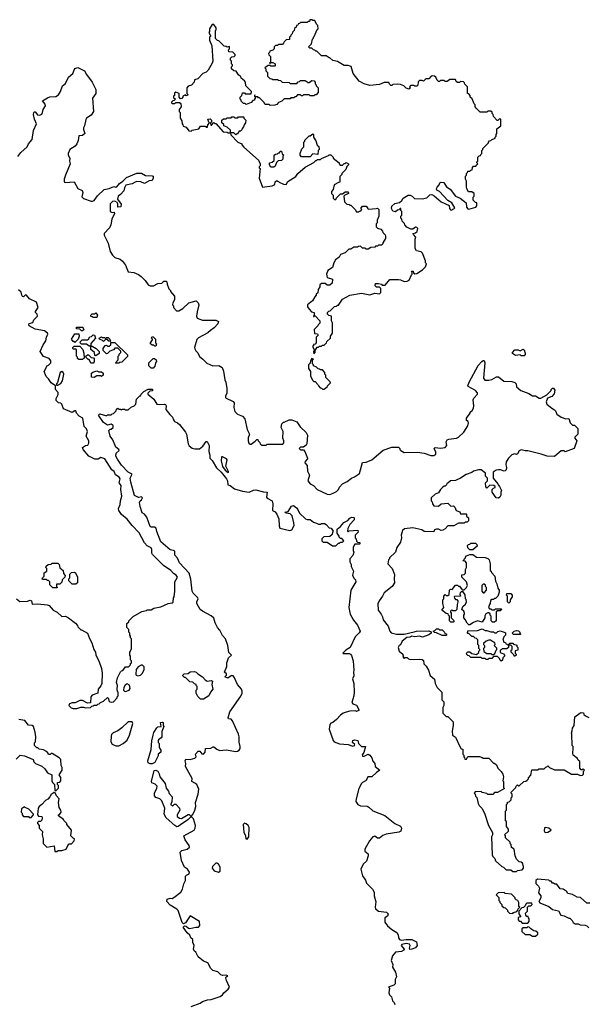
# Model space of a CAD drawing. Extents: x 1861455 to 2058065, y 200073 to 437907.
# Tile 388 of 574: x 1988404 to 1994380, y 342586 to 352930. Entities that reach past the tile are written whole.
import ezdxf

# ---------------------------------------------------------------- set-up
doc = ezdxf.new("R2010")
doc.units = 0

msp = doc.modelspace()

# ---------------------------------------------------------------- linework, layer by layer
at = {"layer": '0CON05XD'}
for points in [[(1990653, 352393), (1990630, 352415), (1990630, 352435), (1990640, 352445), (1990640, 352455), (1990630, 352465), (1990630, 352495), (1990620, 352505), (1990620, 352525), (1990635, 352540), (1990658, 352542), (1990670, 352555), (1990670, 352565), (1990645, 352590), (1990602, 352592), (1990600, 352615), (1990610, 352625), (1990608, 352648), (1990585, 352640), (1990575, 352650), (1990552, 352652), (1990498, 352708), (1990482, 352712), (1990462, 352732), (1990460, 352815), (1990470, 352825), (1990470, 352845), (1990445, 352880), (1990425, 352880), (1990400, 352835), (1990400, 352805), (1990390, 352795), (1990410, 352765), (1990410, 352755), (1990400, 352745), (1990400, 352715), (1990422, 352655), (1990432, 352495), (1990427, 352473), (1990385, 352400), (1990363, 352377), (1990330, 352365), (1990275, 352310), (1990242, 352298), (1990238, 352272), (1990208, 352242), (1990175, 352230), (1990160, 352215), (1990160, 352155), (1990170, 352145), (1990168, 352132), (1990155, 352130), (1990145, 352140), (1990120, 352125), (1990120, 352115), (1990108, 352102), (1990095, 352100), (1990080, 352115), (1990080, 352155), (1990045, 352170), (1990032, 352158), (1990030, 352135), (1990020, 352125), (1990022, 352112), (1990040, 352095), (1990028, 352082), (1990012, 352078), (1990000, 352065), (1990000, 352055), (1990005, 352050), (1990035, 352050), (1990045, 352060), (1990085, 352060), (1990098, 352048), (1990100, 352015), (1990080, 351985), (1990080, 351965), (1990090, 351955), (1990090, 351895), (1990107, 351867), (1990110, 351835), (1990120, 351825), (1990122, 351812), (1990155, 351800), (1990182, 351762), (1990205, 351760), (1990215, 351770), (1990285, 351782), (1990305, 351810), (1990355, 351810), (1990365, 351800), (1990378, 351802), (1990380, 351825), (1990400, 351845), (1990390, 351855), (1990380, 351885), (1990405, 351890), (1990420, 351875), (1990420, 351855), (1990410, 351845), (1990412, 351822), (1990418, 351822), (1990445, 351850), (1990455, 351840), (1990465, 351840), (1990542, 351752), (1990585, 351750), (1990595, 351740), (1990620, 351740), (1990622, 351722), (1990698, 351642), (1990740, 351625), (1990740, 351615), (1990761, 351591), (1990914, 351454), (1990930, 351415), (1990930, 351395), (1990920, 351385), (1990920, 351375), (1990930, 351365), (1990922, 351265), (1990955, 351170), (1991057, 351183), (1991085, 351200), (1991090, 351225), (1991105, 351240), (1991112, 351232), (1991125, 351230), (1991132, 351222), (1991175, 351202), (1991205, 351200), (1991221, 351229), (1991305, 351282), (1991328, 351315), (1991405, 351382), (1991495, 351430), (1991515, 351450), (1991525, 351450), (1991535, 351460), (1991565, 351460), (1991575, 351470), (1991648, 351502), (1991655, 351510), (1991675, 351510), (1991700, 351485), (1991700, 351475), (1991760, 351425), (1991760, 351415), (1991772, 351402), (1991795, 351400), (1991815, 351420), (1991825, 351420), (1991835, 351430), (1991860, 351415), (1991860, 351405), (1991842, 351388), (1991830, 351355), (1991790, 351315), (1991790, 351305), (1991768, 351282), (1991768, 351222), (1991755, 351220), (1991710, 351195), (1991700, 351145), (1991680, 351125), (1991680, 351105), (1991700, 351085), (1991700, 351055), (1991712, 351042), (1991725, 351040), (1991732, 351058), (1991775, 351100), (1991795, 351100), (1991825, 351120), (1991855, 351120), (1991860, 351105), (1991822, 351088), (1991810, 351075), (1991818, 351018), (1991842, 350992), (1991865, 350990), (1991875, 350980), (1991885, 350980), (1991930, 350935), (1991945, 350910), (1991965, 350910), (1991975, 350920), (1991988, 350922), (1992000, 350935), (1991990, 350945), (1992005, 350970), (1992045, 350970), (1992060, 350955), (1992060, 350945), (1992075, 350938), (1992150, 350945), (1992165, 350950), (1992180, 350935), (1992177, 350865), (1992160, 350825), (1992160, 350795), (1992150, 350785), (1992150, 350755), (1992165, 350740), (1992198, 350728), (1992218, 350708), (1992220, 350695), (1992245, 350670), (1992250, 350655), (1992247, 350633), (1992220, 350585), (1992220, 350575), (1992205, 350560), (1992175, 350560), (1992165, 350550), (1992145, 350550), (1992135, 350540), (1992093, 350537), (1992065, 350520), (1992045, 350520), (1992035, 350530), (1992005, 350530), (1991985, 350550), (1991963, 350547), (1991955, 350540), (1991915, 350540), (1991885, 350520), (1991862, 350518), (1991825, 350482), (1991777, 350463), (1991762, 350435), (1991724, 350406), (1991707, 350375), (1991692, 350325), (1991642, 350295), (1991627, 350255), (1991635, 350220), (1991690, 350205), (1991687, 350163), (1991665, 350140), (1991635, 350140), (1991615, 350160), (1991575, 350160), (1991560, 350145), (1991560, 350125), (1991540, 350095), (1991538, 350062), (1991520, 350045), (1991520, 350035), (1991505, 350020), (1991480, 349975), (1991430, 349935), (1991430, 349915), (1991445, 349890), (1991472, 349862), (1991500, 349855), (1991500, 349820), (1991492, 349818), (1991492, 349812), (1991498, 349812), (1991500, 349820), (1991508, 349818), (1991560, 349765), (1991558, 349742), (1991540, 349725), (1991538, 349712), (1991500, 349675), (1991502, 349632), (1991535, 349630), (1991540, 349615), (1991520, 349595), (1991520, 349535), (1991508, 349522), (1991492, 349518), (1991490, 349505), (1991480, 349495), (1991500, 349465), (1991500, 349455), (1991490, 349445), (1991495, 349420)], [(1991495, 349420), (1991508, 349432), (1991510, 349455), (1991532, 349488), (1991545, 349490), (1991555, 349500), (1991575, 349500), (1991585, 349510), (1991605, 349510), (1991630, 349535), (1991632, 349548), (1991670, 349585), (1991670, 349605), (1991690, 349635), (1991690, 349745), (1991680, 349765), (1991680, 349815), (1991652, 349822), (1991640, 349835), (1991640, 349855), (1991652, 349868), (1991668, 349872), (1991712, 349918), (1991735, 349920), (1991745, 349930), (1991755, 349930), (1991797, 349993), (1991875, 350037), (1991995, 350057), (1992085, 350040), (1992135, 350058), (1992185, 350050), (1992200, 350065), (1992200, 350105), (1992185, 350120), (1992155, 350120), (1992140, 350135), (1992145, 350160), (1992175, 350160), (1992205, 350150), (1992215, 350140), (1992245, 350140), (1992295, 350200), (1992385, 350200), (1992407, 350197), (1992445, 350180), (1992477, 350183), (1992498, 350195), (1992522, 350248), (1992530, 350255), (1992530, 350275), (1992522, 350288), (1992538, 350288), (1992542, 350272), (1992555, 350260), (1992577, 350263), (1992639, 350301), (1992670, 350335), (1992680, 350365), (1992670, 350375), (1992670, 350395), (1992637, 350477), (1992625, 350490), (1992575, 350500), (1992560, 350525), (1992560, 350625), (1992568, 350645), (1992542, 350672), (1992540, 350685), (1992565, 350690), (1992580, 350705), (1992590, 350735), (1992578, 350748), (1992565, 350750), (1992535, 350730), (1992515, 350730), (1992472, 350752), (1992450, 350775), (1992448, 350788), (1992422, 350812), (1992420, 350835), (1992410, 350845), (1992410, 350865), (1992420, 350875), (1992420, 350915), (1992410, 350925), (1992408, 350948), (1992402, 350948), (1992388, 350932), (1992375, 350930), (1992355, 350910), (1992325, 350920), (1992312, 350945), (1992315, 350970), (1992345, 351000), (1992395, 351008), (1992419, 351031), (1992434, 351056), (1992485, 351088), (1992507, 351087), (1992530, 351075), (1992553, 351053), (1992635, 351048), (1992682, 351058), (1992715, 351090), (1992735, 351092), (1992759, 351079), (1992835, 351018), (1992918, 350978), (1992920, 350945), (1992932, 350932), (1992945, 350930), (1992955, 350940), (1992968, 350942), (1992978, 350955), (1992946, 351005), (1992902, 351032), (1992815, 351125), (1992789, 351139), (1992786, 351155), (1992791, 351169), (1992812, 351195), (1992820, 351215), (1992835, 351222), (1992860, 351220), (1992889, 351175), (1992928, 351148), (1992985, 351077), (1993034, 351054), (1993096, 351006), (1993101, 350961), (1993112, 350942), (1993125, 350938), (1993198, 350962), (1993210, 350975), (1993210, 351005), (1993195, 351010), (1993170, 351035), (1993170, 351065), (1993180, 351075), (1993180, 351105), (1993155, 351120), (1993122, 351122), (1993103, 351153), (1993098, 351175), (1993100, 351235), (1993090, 351255), (1993090, 351285), (1993100, 351295), (1993100, 351315), (1993110, 351325), (1993112, 351338), (1993135, 351340), (1993145, 351350), (1993158, 351352), (1993162, 351378), (1993175, 351390), (1993198, 351392), (1993210, 351405), (1993220, 351415), (1993210, 351425), (1993210, 351435), (1993220, 351445), (1993220, 351485), (1993232, 351498), (1993248, 351502), (1993250, 351515), (1993260, 351525), (1993260, 351555), (1993270, 351565), (1993272, 351578), (1993330, 351635), (1993330, 351645), (1993342, 351658), (1993355, 351660), (1993362, 351668), (1993400, 351685), (1993400, 351695), (1993410, 351705), (1993410, 351725), (1993420, 351735), (1993420, 351785), (1993460, 351815), (1993460, 351885), (1993445, 351890), (1993428, 351872), (1993422, 351872), (1993382, 351912), (1993380, 351935), (1993370, 351945), (1993368, 351958), (1993355, 351970), (1993325, 351970), (1993315, 351960), (1993245, 351960), (1993202, 352002), (1993190, 352015), (1993190, 352035), (1993180, 352045), (1993158, 352098), (1993140, 352115), (1993140, 352135), (1993125, 352150), (1993110, 352155), (1993110, 352225), (1993082, 352252), (1993080, 352265), (1993068, 352278), (1993035, 352280), (1993025, 352270), (1993005, 352270), (1992992, 352282), (1992985, 352300), (1992925, 352300), (1992895, 352280), (1992875, 352280), (1992865, 352290), (1992825, 352290), (1992815, 352280), (1992805, 352280), (1992790, 352295), (1992776, 352326), (1992765, 352338), (1992745, 352340), (1992730, 352335), (1992705, 352310), (1992672, 352308), (1992647, 352283), (1992635, 352290), (1992605, 352290), (1992593, 352277), (1992587, 352243), (1992577, 352233), (1992555, 352232), (1992545, 352240), (1992512, 352238), (1992500, 352225), (1992510, 352215), (1992495, 352200), (1992465, 352210), (1992440, 352235), (1992405, 352248), (1992375, 352252), (1992325, 352250), (1992315, 352240), (1992305, 352240), (1992292, 352252), (1992285, 352270), (1992235, 352270), (1992185, 352250), (1992085, 352238), (1992025, 352257), (1991973, 352285), (1991907, 352365), (1991887, 352437), (1991855, 352450), (1991815, 352450), (1991745, 352490), (1991695, 352500), (1991665, 352530), (1991655, 352530), (1991625, 352550), (1991575, 352550), (1991528, 352598), (1991515, 352600), (1991505, 352610), (1991492, 352612), (1991475, 352630), (1991452, 352632), (1991440, 352645), (1991470, 352675), (1991480, 352725), (1991490, 352735), (1991490, 352745), (1991500, 352755), (1991532, 352828), (1991540, 352835), (1991538, 352868), (1991522, 352882), (1991505, 352920), (1991485, 352920), (1991475, 352930), (1991452, 352928), (1991448, 352912), (1991435, 352910), (1991425, 352900), (1991355, 352900), (1991345, 352890), (1991332, 352888), (1991328, 352872), (1991312, 352868), (1991308, 352852), (1991292, 352838), (1991290, 352815), (1991272, 352798), (1991268, 352782), (1991252, 352768), (1991250, 352755), (1991240, 352745), (1991238, 352722), (1991205, 352720), (1991182, 352698), (1991178, 352682), (1991165, 352670), (1991125, 352670), (1991115, 352660), (1991092, 352658), (1991080, 352645), (1991080, 352625), (1991065, 352610), (1991032, 352598), (1991030, 352585), (1991020, 352575), (1991022, 352562), (1991040, 352545), (1991040, 352480), (1991030, 352475), (1991035, 352470), (1991040, 352480), (1991065, 352480), (1991090, 352465), (1991090, 352445), (1991085, 352440), (1991045, 352440), (1991035, 352450), (1991015, 352450), (1990980, 352425), (1990990, 352415), (1990992, 352392), (1991010, 352375), (1991010, 352335), (1991032, 352312), (1991055, 352310), (1991065, 352300), (1991115, 352300), (1991123, 352293), (1991145, 352290), (1991163, 352273), (1991235, 352270), (1991245, 352260), (1991315, 352260), (1991332, 352278), (1991345, 352280), (1991355, 352290), (1991405, 352290), (1991435, 352270), (1991445, 352270), (1991475, 352290), (1991498, 352288), (1991510, 352275), (1991510, 352255), (1991520, 352245), (1991520, 352235), (1991540, 352215), (1991540, 352165), (1991518, 352142), (1991505, 352140), (1991495, 352130), (1991455, 352130), (1991445, 352140), (1991385, 352140), (1991375, 352130), (1991365, 352130), (1991355, 352140), (1991325, 352140), (1991305, 352120), (1991295, 352120), (1991285, 352110), (1991255, 352110), (1991245, 352100), (1991185, 352100), (1991160, 352075), (1991125, 352060), (1991105, 352040), (1991087, 352033), (1991035, 352030), (1991025, 352040), (1990985, 352040), (1990970, 352065), (1990925, 352110), (1990915, 352110), (1990905, 352120), (1990880, 352120), (1990875, 352140), (1990870, 352125), (1990880, 352120), (1990880, 352105), (1990870, 352095), (1990870, 352085), (1990855, 352080), (1990835, 352060), (1990785, 352040), (1990775, 352050), (1990755, 352050), (1990730, 352075), (1990730, 352085), (1990720, 352095), (1990720, 352115), (1990738, 352132), (1990745, 352160), (1990765, 352160), (1990775, 352150), (1990835, 352150), (1990840, 352175), (1990780, 352235), (1990778, 352275), (1990768, 352288), (1990730, 352315), (1990728, 352328), (1990702, 352352), (1990678, 352388), (1990653, 352393)], [(1988385, 351492), (1988416, 351534), (1988482, 351595), (1988498, 351625), (1988535, 351670), (1988550, 351765), (1988582, 351835), (1988558, 351885), (1988549, 351935), (1988551, 351955), (1988555, 351962), (1988565, 351963), (1988591, 351931), (1988615, 351927), (1988635, 351936), (1988645, 351955), (1988650, 351985), (1988676, 352025), (1988672, 352042), (1988642, 352078), (1988695, 352110), (1988722, 352118), (1988785, 352124), (1988810, 352140), (1988832, 352175), (1988853, 352235), (1988885, 352258), (1988916, 352325), (1988961, 352365), (1988985, 352417), (1989016, 352426), (1989084, 352394), (1989105, 352354), (1989164, 352274), (1989203, 352195), (1989203, 352155), (1989169, 352105), (1989178, 351965), (1989155, 351927), (1989105, 351896), (1989098, 351882), (1989084, 351816), (1989073, 351793), (1989073, 351775), (1989088, 351735), (1989065, 351713), (1989025, 351710), (1989019, 351661), (1989005, 351627), (1988988, 351602), (1988960, 351585), (1988930, 351565), (1988914, 351525), (1988914, 351505), (1988932, 351475), (1988928, 351445), (1988934, 351415), (1988885, 351295), (1988871, 351255), (1988871, 351235), (1988875, 351222), (1988885, 351220), (1988978, 351228), (1989016, 351156), (1989062, 351135), (1989066, 351116), (1989058, 351068), (1989075, 351050), (1989154, 351024), (1989170, 351025), (1989185, 351032), (1989220, 351080), (1989292, 351145), (1989345, 351156), (1989394, 351176), (1989415, 351170), (1989425, 351173), (1989452, 351208), (1989487, 351233), (1989525, 351272), (1989635, 351316), (1989685, 351318), (1989725, 351294), (1989795, 351291), (1989807, 351285), (1989808, 351265), (1989795, 351241), (1989764, 351236), (1989715, 351209), (1989678, 351228), (1989635, 351230), (1989616, 351224), (1989585, 351206), (1989520, 351190), (1989506, 351165), (1989498, 351132), (1989465, 351092), (1989440, 351075), (1989432, 351045), (1989472, 350992), (1989466, 350964), (1989435, 350960), (1989437, 350997), (1989430, 351010), (1989404, 351024), (1989379, 351021), (1989353, 350997), (1989354, 350915), (1989375, 350904), (1989397, 350907), (1989402, 350895), (1989373, 350835), (1989362, 350775), (1989346, 350744), (1989290, 350685), (1989292, 350665), (1989332, 350582), (1989353, 350495), (1989378, 350455), (1989405, 350432), (1989460, 350415), (1989483, 350393), (1989515, 350350), (1989545, 350280), (1989605, 350273), (1989652, 350252), (1989682, 350232), (1989721, 350191), (1989754, 350144), (1989774, 350134), (1989810, 350135), (1989855, 350158), (1989897, 350163), (1989918, 350182), (1989942, 350182), (1989950, 350175), (1989953, 350153), (1989973, 350103), (1989990, 350085), (1989990, 350075), (1990030, 350025), (1990032, 349988), (1990012, 349955), (1990010, 349935), (1990020, 349925), (1990020, 349905), (1990053, 349873), (1990075, 349872), (1990120, 349895), (1990180, 349955), (1990257, 349977), (1990280, 349955), (1990288, 349935), (1990269, 349861), (1990263, 349815), (1990268, 349795), (1990324, 349774), (1990465, 349774), (1990495, 349758), (1990487, 349735), (1990449, 349691), (1990408, 349665), (1990381, 349639), (1990283, 349587), (1990265, 349570), (1990240, 349485), (1990243, 349473), (1990255, 349450), (1990275, 349430), (1990295, 349390), (1990330, 349365), (1990372, 349322), (1990435, 349292), (1990497, 349297), (1990532, 349275), (1990546, 349236), (1990560, 349145), (1990572, 349122), (1990580, 349055), (1990582, 349005), (1990568, 348975), (1990568, 348958), (1990649, 348919), (1990658, 348905), (1990653, 348855), (1990664, 348814), (1990692, 348785), (1990747, 348765), (1990770, 348735), (1990793, 348625), (1990820, 348575), (1990804, 348536), (1990804, 348505), (1990812, 348482), (1990825, 348471), (1990835, 348471), (1990879, 348501), (1990895, 348520), (1990905, 348520), (1990910, 348505), (1990928, 348488), (1990930, 348475), (1990945, 348460), (1990995, 348460), (1991005, 348470), (1991168, 348472), (1991180, 348485), (1991180, 348505), (1991168, 348535), (1991172, 348605), (1991153, 348645), (1991160, 348685), (1991175, 348700), (1991185, 348700), (1991235, 348727), (1991265, 348727), (1991318, 348705), (1991351, 348651), (1991415, 348592), (1991430, 348565), (1991422, 348475), (1991415, 348460), (1991385, 348440), (1991355, 348440), (1991340, 348425), (1991355, 348410), (1991385, 348410), (1991400, 348395), (1991428, 348325), (1991428, 348315), (1991403, 348287), (1991402, 348275), (1991426, 348245), (1991428, 348188), (1991448, 348145), (1991433, 348085), (1991458, 348055), (1991492, 348035), (1991530, 347995), (1991637, 347947), (1991665, 347943), (1991700, 347955), (1991735, 347972), (1991756, 347994), (1991765, 348020), (1991797, 348053), (1991845, 348078), (1991890, 348115), (1991922, 348128), (1991976, 348164), (1992005, 348278), (1992045, 348280), (1992104, 348306), (1992225, 348408), (1992315, 348438), (1992385, 348438), (1992400, 348425), (1992400, 348415), (1992410, 348405), (1992445, 348382), (1992583, 348387), (1992655, 348377), (1992725, 348350), (1992755, 348353), (1992779, 348365), (1992777, 348387), (1992760, 348425), (1992770, 348435), (1992825, 348428), (1992875, 348436), (1992893, 348455), (1992887, 348495), (1992897, 348515), (1992915, 348522), (1992996, 348534), (1993017, 348545), (1993071, 348595), (1993115, 348662), (1993122, 348695), (1993117, 348707), (1993098, 348718), (1993100, 348745), (1993140, 348795), (1993140, 348805), (1993160, 348825), (1993172, 348848), (1993178, 348875), (1993170, 348935), (1993178, 348955), (1993217, 348995), (1993215, 349010), (1993193, 349033), (1993118, 349075), (1993113, 349085), (1993128, 349122), (1993224, 349296), (1993261, 349339), (1993275, 349350), (1993285, 349350), (1993292, 349325), (1993280, 349165), (1993293, 349143), (1993335, 349142), (1993365, 349150), (1993415, 349178), (1993437, 349177), (1993493, 349133), (1993575, 349130), (1993607, 349117), (1993620, 349105), (1993624, 349074), (1993670, 349035), (1993755, 349002), (1993795, 348980), (1993825, 348978), (1993865, 348953), (1993880, 348955), (1993945, 348990), (1993990, 349035), (1993990, 349045), (1994005, 349060), (1994015, 349060), (1994027, 349037), (1994022, 348998), (1993995, 348973), (1993950, 348955), (1993938, 348915), (1993945, 348890), (1993995, 348848), (1994023, 348833), (1994035, 348820), (1994050, 348785), (1994094, 348754), (1994145, 348738), (1994175, 348740), (1994190, 348695), (1994202, 348682), (1994215, 348670), (1994235, 348670), (1994270, 348635), (1994270, 348575), (1994240, 348545), (1994240, 348535), (1994258, 348505), (1994230, 348425), (1994135, 348390), (1994125, 348400), (1994095, 348400), (1994075, 348382)], [(1990675, 351720), (1990655, 351740), (1990620, 351740), (1990618, 351768), (1990585, 351800), (1990550, 351815), (1990548, 351828), (1990530, 351845), (1990530, 351875), (1990545, 351890), (1990575, 351890), (1990585, 351900), (1990625, 351900), (1990635, 351910), (1990655, 351910), (1990665, 351900), (1990695, 351900), (1990705, 351910), (1990755, 351910), (1990760, 351905), (1990760, 351895), (1990780, 351875), (1990778, 351845), (1990763, 351827), (1990757, 351803), (1990742, 351788), (1990738, 351772), (1990725, 351760), (1990712, 351758), (1990700, 351745), (1990698, 351732), (1990685, 351730), (1990675, 351720)], [(1991455, 351490), (1991365, 351490), (1991350, 351505), (1991350, 351525), (1991370, 351575), (1991390, 351595), (1991390, 351645), (1991400, 351655), (1991400, 351665), (1991445, 351710), (1991455, 351710), (1991485, 351730), (1991490, 351725), (1991490, 351695), (1991517, 351657), (1991532, 351612), (1991547, 351597), (1991550, 351565), (1991540, 351555), (1991538, 351512), (1991485, 351520), (1991455, 351490)], [(1991075, 351380), (1991045, 351380), (1991030, 351405), (1991030, 351425), (1991058, 351432), (1991078, 351452), (1991080, 351505), (1991092, 351518), (1991115, 351520), (1991125, 351530), (1991135, 351530), (1991142, 351548), (1991155, 351550), (1991162, 351522), (1991180, 351505), (1991170, 351495), (1991170, 351465), (1991155, 351450), (1991122, 351448), (1991102, 351428), (1991088, 351392), (1991075, 351380)], [(1988370, 346845), (1988405, 346818), (1988485, 346820), (1988515, 346832), (1988528, 346825), (1988535, 346790), (1988595, 346792), (1988693, 346783), (1988714, 346774), (1988757, 346727), (1988796, 346706), (1988845, 346660), (1988885, 346662), (1988916, 346646), (1988989, 346589), (1989010, 346565), (1989015, 346550), (1989045, 346520), (1989055, 346520), (1989117, 346485), (1989138, 346428), (1989162, 346385), (1989183, 346315), (1989202, 346285), (1989203, 346253), (1989237, 346195), (1989263, 346113), (1989272, 346065), (1989267, 345955), (1989258, 345932), (1989228, 345895), (1989226, 345854), (1989165, 345832), (1989150, 345815), (1989148, 345752), (1989115, 345750), (1989065, 345778), (1989035, 345778), (1988987, 345753), (1988955, 345752), (1988927, 345743), (1988920, 345725), (1988945, 345700), (1988965, 345692), (1989005, 345692), (1989045, 345708), (1989075, 345708), (1989095, 345700), (1989147, 345703), (1989162, 345718), (1989175, 345720), (1989185, 345730), (1989215, 345730), (1989225, 345740), (1989238, 345742), (1989252, 345758), (1989285, 345770), (1989325, 345810), (1989338, 345798), (1989340, 345775), (1989350, 345765), (1989365, 345760), (1989390, 345765), (1989430, 345805), (1989430, 345815), (1989440, 345825), (1989440, 345865), (1989433, 345873), (1989430, 345895), (1989432, 345935), (1989422, 345965), (1989433, 346017), (1989465, 346080), (1989475, 346090), (1989488, 346092), (1989515, 346130), (1989548, 346132), (1989568, 346152), (1989570, 346165), (1989580, 346175), (1989580, 346195), (1989570, 346205), (1989570, 346245), (1989560, 346255), (1989560, 346285), (1989570, 346295), (1989580, 346325), (1989580, 346425), (1989570, 346435), (1989570, 346455), (1989560, 346465), (1989560, 346485), (1989550, 346495), (1989550, 346525), (1989530, 346545), (1989530, 346585), (1989550, 346605), (1989550, 346615), (1989595, 346660), (1989688, 346712), (1989737, 346723), (1989745, 346730), (1989785, 346730), (1989815, 346748), (1989887, 346763), (1989965, 346798), (1990007, 346803), (1990018, 346812), (1990020, 346855), (1990028, 346865), (1990033, 346925), (1990033, 347025), (1990062, 347075), (1990050, 347095), (1990021, 347111), (1989992, 347142), (1989915, 347197), (1989801, 347311), (1989792, 347325), (1989792, 347365), (1989785, 347380), (1989743, 347403), (1989714, 347434), (1989658, 347538), (1989585, 347615), (1989535, 347684), (1989475, 347730), (1989446, 347775), (1989443, 347795), (1989459, 347835), (1989463, 347875), (1989478, 347925), (1989466, 347995), (1989469, 348035), (1989448, 348065), (1989459, 348105), (1989450, 348125), (1989410, 348150), (1989395, 348182), (1989372, 348202), (1989297, 348317), (1989255, 348332), (1989227, 348313), (1989193, 348313), (1989132, 348345), (1989072, 348415), (1989063, 348437), (1989094, 348456), (1989119, 348461), (1989129, 348481), (1989130, 348505), (1989104, 348554), (1989116, 348605), (1989105, 348630), (1989083, 348655), (1989066, 348745), (1989030, 348765), (1989000, 348795), (1988995, 348820), (1988985, 348820), (1988955, 348802), (1988863, 348843), (1988845, 348890), (1988835, 348900), (1988810, 348905), (1988788, 348928), (1988788, 348952), (1988807, 348993), (1988808, 349015), (1988780, 349045), (1988780, 349085), (1988734, 349114), (1988706, 349156), (1988682, 349182), (1988662, 349235), (1988690, 349285), (1988690, 349295), (1988705, 349300), (1988732, 349325), (1988732, 349345), (1988715, 349370), (1988653, 349393), (1988618, 349445), (1988652, 349515), (1988680, 349555), (1988686, 349594), (1988701, 349625), (1988695, 349637), (1988665, 349662), (1988565, 349677), (1988505, 349714), (1988499, 349725), (1988505, 349740), (1988541, 349749), (1988554, 349776), (1988590, 349815), (1988588, 349835), (1988571, 349855), (1988571, 349865), (1988597, 349905), (1988582, 349962), (1988506, 349996), (1988475, 350037), (1988465, 350040), (1988445, 350019), (1988435, 350023), (1988426, 350035), (1988418, 350068), (1988391, 350091)], [(1989215, 349800), (1989175, 349800), (1989165, 349810), (1989152, 349812), (1989150, 349825), (1989165, 349840), (1989195, 349840), (1989205, 349850), (1989220, 349825), (1989215, 349800)], [(1989065, 349660), (1989052, 349662), (1989035, 349680), (1989002, 349682), (1989002, 349698), (1989068, 349698), (1989070, 349685), (1989080, 349675), (1989065, 349660)], [(1988985, 349540), (1988975, 349550), (1988965, 349550), (1988950, 349575), (1988982, 349628), (1989025, 349630), (1989030, 349605), (1989020, 349575), (1988985, 349540)], [(1989205, 349400), (1989193, 349403), (1989190, 349435), (1989150, 349465), (1989150, 349500), (1989135, 349500), (1989105, 349520), (1989055, 349520), (1989040, 349535), (1989042, 349548), (1989062, 349568), (1989115, 349568), (1989126, 349574), (1989142, 349598), (1989157, 349603), (1989175, 349620), (1989190, 349615), (1989200, 349585), (1989153, 349527), (1989150, 349500), (1989165, 349500), (1989207, 349477), (1989240, 349445), (1989238, 349422), (1989205, 349400)], [(1989355, 349550), (1989342, 349552), (1989325, 349570), (1989305, 349570), (1989285, 349550), (1989275, 349560), (1989242, 349572), (1989240, 349585), (1989265, 349598), (1989275, 349590), (1989295, 349590), (1989305, 349580), (1989315, 349590), (1989335, 349590), (1989350, 349575), (1989350, 349565), (1989360, 349555), (1989355, 349550)], [(1989445, 349320), (1989415, 349320), (1989410, 349325), (1989440, 349355), (1989440, 349395), (1989450, 349405), (1989450, 349415), (1989468, 349432), (1989468, 349448), (1989435, 349480), (1989405, 349480), (1989388, 349462), (1989352, 349448), (1989328, 349422), (1989315, 349420), (1989280, 349455), (1989280, 349475), (1989302, 349508), (1989315, 349510), (1989325, 349500), (1989345, 349500), (1989360, 349515), (1989362, 349538), (1989405, 349540), (1989538, 349408), (1989538, 349392), (1989478, 349332), (1989455, 349330), (1989445, 349320)], [(1989835, 349500), (1989825, 349500), (1989815, 349510), (1989795, 349510), (1989780, 349525), (1989780, 349535), (1989800, 349565), (1989800, 349575), (1989790, 349585), (1989795, 349600), (1989808, 349598), (1989830, 349575), (1989832, 349535), (1989840, 349525), (1989835, 349500)], [(1989065, 349360), (1989025, 349360), (1989012, 349372), (1989010, 349385), (1989000, 349395), (1989000, 349465), (1988995, 349470), (1988965, 349470), (1988962, 349475), (1988963, 349487), (1988975, 349500), (1989035, 349500), (1989068, 349465), (1989078, 349425), (1989080, 349375), (1989065, 349360)], [(1993705, 349400), (1993675, 349400), (1993665, 349410), (1993615, 349403), (1993584, 349424), (1993582, 349435), (1993608, 349462), (1993642, 349462), (1993665, 349450), (1993695, 349468), (1993705, 349460), (1993718, 349425), (1993717, 349413), (1993705, 349400)], [(1989175, 349323), (1989153, 349323), (1989135, 349360), (1989125, 349360), (1989102, 349382), (1989100, 349395), (1989115, 349410), (1989128, 349408), (1989155, 349380), (1989178, 349378), (1989188, 349368), (1989186, 349335), (1989175, 349323)], [(1989805, 349270), (1989785, 349270), (1989762, 349292), (1989760, 349325), (1989805, 349370), (1989822, 349372), (1989838, 349358), (1989842, 349338), (1989830, 349325), (1989825, 349290), (1989805, 349270)], [(1991605, 349050), (1991640, 349075), (1991640, 349085), (1991670, 349115), (1991667, 349127), (1991622, 349172), (1991620, 349195), (1991610, 349205), (1991610, 349225), (1991585, 349250), (1991565, 349250), (1991555, 349260), (1991542, 349262), (1991525, 349280), (1991492, 349292), (1991490, 349305), (1991480, 349315), (1991480, 349355), (1991490, 349365), (1991475, 349370), (1991460, 349345), (1991458, 349322), (1991440, 349305), (1991440, 349265), (1991460, 349235), (1991460, 349185), (1991485, 349140), (1991495, 349130), (1991508, 349128), (1991538, 349098), (1991543, 349083), (1991562, 349062), (1991575, 349060), (1991585, 349050), (1991605, 349050)], [(1988805, 349090), (1988835, 349108), (1988853, 349135), (1988868, 349205), (1988860, 349225), (1988845, 349234), (1988830, 349225), (1988802, 349118), (1988790, 349105), (1988792, 349092), (1988805, 349090)], [(1989185, 349170), (1989160, 349175), (1989160, 349215), (1989173, 349227), (1989215, 349240), (1989235, 349230), (1989265, 349230), (1989280, 349215), (1989280, 349195), (1989265, 349180), (1989255, 349190), (1989215, 349190), (1989185, 349170)], [(1989868, 345008), (1989877, 344975), (1989932, 344905), (1989942, 344855), (1989968, 344825), (1989975, 344800), (1990008, 344765), (1990002, 344708), (1989990, 344685), (1990015, 344672), (1990032, 344688), (1990045, 344690), (1990084, 344645), (1990086, 344625), (1990058, 344575), (1990060, 344560), (1990083, 344543), (1990105, 344539), (1990175, 344580), (1990185, 344580), (1990205, 344560), (1990225, 344580), (1990243, 344625), (1990254, 344665), (1990250, 344705), (1990281, 344795), (1990287, 344845), (1990264, 344894), (1990245, 344910), (1990212, 344925), (1990217, 344957), (1990147, 345085), (1990150, 345115), (1990143, 345145), (1990150, 345160), (1990195, 345158), (1990245, 345170), (1990260, 345185), (1990250, 345215), (1990280, 345245), (1990297, 345247), (1990318, 345218), (1990335, 345214), (1990352, 345235), (1990357, 345273), (1990413, 345277), (1990438, 345292), (1990445, 345292), (1990475, 345266), (1990504, 345254), (1990575, 345260), (1990675, 345243), (1990694, 345246), (1990712, 345255), (1990722, 345275), (1990722, 345295), (1990709, 345339), (1990711, 345395), (1990704, 345425), (1990642, 345565), (1990625, 345580), (1990600, 345585), (1990594, 345595), (1990613, 345657), (1990728, 345822), (1990742, 345855), (1990743, 345875), (1990734, 345895), (1990694, 345945), (1990663, 346015), (1990648, 346035), (1990635, 346040), (1990625, 346037), (1990593, 346013), (1990560, 346025), (1990577, 346043), (1990576, 346056), (1990558, 346075), (1990582, 346135), (1990582, 346175), (1990599, 346225), (1990630, 346255), (1990603, 346283), (1990591, 346355), (1990568, 346425), (1990535, 346462), (1990506, 346516), (1990484, 346544), (1990459, 346595), (1990444, 346644), (1990417, 346667), (1990324, 346715), (1990300, 346735), (1990267, 346795), (1990267, 346815), (1990278, 346845), (1990276, 346855), (1990228, 346905), (1990218, 346925), (1990203, 347053), (1990185, 347115), (1990084, 347225), (1990062, 347272), (1990033, 347305), (1990033, 347345), (1990020, 347355), (1989985, 347361), (1989886, 347446), (1989844, 347554), (1989838, 347588), (1989819, 347599), (1989785, 347599), (1989775, 347605), (1989739, 347705), (1989717, 347735), (1989690, 347750), (1989671, 347815), (1989664, 347856), (1989670, 347875), (1989685, 347887), (1989694, 347905), (1989685, 347916), (1989651, 347911), (1989611, 347931), (1989573, 348073), (1989566, 348115), (1989586, 348156), (1989545, 348178), (1989475, 348250), (1989432, 348312), (1989416, 348345), (1989417, 348375), (1989448, 348405), (1989447, 348415), (1989415, 348438), (1989383, 348515), (1989356, 348556), (1989342, 348615), (1989353, 348627), (1989365, 348628), (1989386, 348644), (1989387, 348667), (1989365, 348680), (1989325, 348670), (1989285, 348698), (1989233, 348775), (1989235, 348780), (1989245, 348788), (1989305, 348770), (1989315, 348770), (1989325, 348780), (1989365, 348780), (1989375, 348790), (1989388, 348792), (1989418, 348822), (1989422, 348838), (1989435, 348850), (1989445, 348840), (1989465, 348840), (1989472, 348832), (1989485, 348840), (1989505, 348840), (1989515, 348830), (1989545, 348830), (1989575, 348860), (1989608, 348872), (1989625, 348890), (1989630, 348945), (1989665, 348980), (1989675, 348980), (1989680, 348995), (1989710, 349025), (1989755, 349048), (1989795, 349050), (1989800, 349045), (1989798, 349032), (1989772, 349028), (1989750, 349005), (1989750, 348995), (1989813, 348943), (1989845, 348892), (1989875, 348887), (1989925, 348892), (1989935, 348888), (1989942, 348875), (1989940, 348835), (1989981, 348781), (1990010, 348755), (1990019, 348725), (1990030, 348710), (1990064, 348694), (1990085, 348678), (1990147, 348595), (1990156, 348576), (1990174, 348475), (1990185, 348453), (1990215, 348430), (1990245, 348420), (1990295, 348421), (1990330, 348450), (1990365, 348499), (1990375, 348498), (1990396, 348455), (1990391, 348395), (1990402, 348355), (1990403, 348323), (1990425, 348300), (1990471, 348221), (1990521, 348175), (1990578, 348105), (1990588, 348085), (1990593, 348043), (1990615, 348036), (1990662, 348002), (1990746, 347976), (1990815, 347968), (1990862, 347988), (1990885, 347992), (1990965, 347970), (1991005, 347967), (1990998, 347915), (1991004, 347904), (1991057, 347875), (1991066, 347844), (1991062, 347775), (1991089, 347759), (1991108, 347735), (1991126, 347686), (1991131, 347611), (1991138, 347588), (1991242, 347562), (1991265, 347570), (1991288, 347615), (1991286, 347645), (1991266, 347716), (1991245, 347739), (1991204, 347744), (1991190, 347755), (1991226, 347764), (1991261, 347819), (1991280, 347825), (1991312, 347802), (1991326, 347785), (1991344, 347744), (1991406, 347686), (1991425, 347678), (1991455, 347678), (1991492, 347652), (1991525, 347642), (1991545, 347630), (1991565, 347630), (1991575, 347638), (1991607, 347637), (1991626, 347626), (1991655, 347590), (1991678, 347588), (1991698, 347558), (1991690, 347545), (1991688, 347522), (1991665, 347500), (1991602, 347498), (1991580, 347475), (1991580, 347455), (1991595, 347440), (1991635, 347440), (1991693, 347403), (1991725, 347402), (1991755, 347430), (1991765, 347430), (1991775, 347440), (1991795, 347440), (1991810, 347455), (1991788, 347478), (1991775, 347480), (1991760, 347495), (1991760, 347505), (1991740, 347535), (1991742, 347578), (1991776, 347604), (1991812, 347648), (1991851, 347669), (1991875, 347692), (1991895, 347702), (1991915, 347700), (1991920, 347695), (1991918, 347675), (1991872, 347625), (1991852, 347585), (1991850, 347555), (1991855, 347550), (1991865, 347560), (1991958, 347568), (1991960, 347545), (1991930, 347515), (1991930, 347485), (1991940, 347475), (1991942, 347452), (1991955, 347440), (1991978, 347438), (1991980, 347425), (1991975, 347420), (1991925, 347420), (1991908, 347388), (1991908, 347355), (1991917, 347335), (1991905, 347300), (1991873, 347267), (1991872, 347235), (1991887, 347207), (1991888, 347185), (1991912, 347135), (1991900, 347095), (1991914, 347064), (1991932, 347045), (1991938, 347025), (1991884, 346936), (1991864, 346755), (1991876, 346685), (1991911, 346621), (1991955, 346570), (1991982, 346505), (1991973, 346487), (1991928, 346445), (1991876, 346334), (1991831, 346305), (1991800, 346275), (1991805, 346270), (1991865, 346271), (1991882, 346265), (1991892, 346252), (1991909, 346195), (1991916, 346095), (1991911, 346075), (1991914, 346036), (1991903, 346005), (1991916, 345956), (1991918, 345865), (1991914, 345825), (1991894, 345755), (1991905, 345743), (1991945, 345728), (1991970, 345675), (1991945, 345662), (1991935, 345668), (1991875, 345666), (1991835, 345655), (1991805, 345646), (1991775, 345625), (1991732, 345578), (1991695, 345548), (1991675, 345540), (1991665, 345527), (1991657, 345475), (1991697, 345357), (1991710, 345345), (1991765, 345323), (1991856, 345316), (1991905, 345299), (1991922, 345305), (1991926, 345315), (1991902, 345335), (1991905, 345359), (1991925, 345364), (1991956, 345356), (1991966, 345325), (1991995, 345296), (1992038, 345295), (1992020, 345230), (1992004, 345206), (1992005, 345194), (1992025, 345192), (1992065, 345213), (1992085, 345203), (1992106, 345176), (1992115, 345140), (1992138, 345115), (1992140, 345085), (1992190, 345045), (1992155, 345022), (1992105, 344977), (1992064, 344976), (1992044, 344936), (1992005, 344916), (1991995, 344905), (1991968, 344852), (1991940, 344745), (1991937, 344715), (1991956, 344685), (1991985, 344672), (1992055, 344668), (1992075, 344658), (1992115, 344620), (1992241, 344571), (1992346, 344486), (1992406, 344456), (1992418, 344435), (1992408, 344405), (1992390, 344395), (1992255, 344373), (1992219, 344361), (1992185, 344332), (1992165, 344332), (1992135, 344354), (1992115, 344347), (1992082, 344305), (1992030, 344215), (1992032, 344195), (1992065, 344168), (1992068, 344145), (1992049, 344091), (1992012, 344058), (1991990, 344005), (1992005, 343935), (1992039, 343889), (1992047, 343857), (1992112, 343795), (1992128, 343765), (1992130, 343725), (1992146, 343664), (1992140, 343605), (1992145, 343589), (1992175, 343566), (1992260, 343555), (1992276, 343536), (1992269, 343511), (1992242, 343495), (1992240, 343450), (1992270, 343410), (1992315, 343370), (1992369, 343339), (1992381, 343315), (1992384, 343284), (1992396, 343266), (1992415, 343260), (1992465, 343268), (1992525, 343266), (1992573, 343243), (1992582, 343205), (1992565, 343180), (1992526, 343164), (1992505, 343162), (1992500, 343175), (1992507, 343205), (1992499, 343219), (1992465, 343223), (1992420, 343215), (1992414, 343205), (1992443, 343165), (1992442, 343155), (1992415, 343141), (1992352, 343135), (1992321, 343095), (1992308, 343045), (1992324, 343005), (1992323, 342975), (1992352, 342922), (1992364, 342875), (1992351, 342845), (1992349, 342801), (1992335, 342788), (1992280, 342765), (1992290, 342755), (1992282, 342705), (1992290, 342685), (1992310, 342665), (1992323, 342623), (1992340, 342605), (1992348, 342585)], [(1994075, 348382), (1994025, 348342), (1993947, 348343), (1993886, 348366), (1993745, 348402), (1993715, 348402), (1993675, 348412), (1993655, 348400), (1993635, 348368), (1993625, 348362), (1993605, 348368), (1993575, 348358), (1993540, 348325), (1993518, 348285), (1993513, 348255), (1993520, 348225), (1993515, 348200), (1993505, 348190), (1993495, 348188), (1993458, 348202), (1993435, 348202), (1993413, 348197), (1993380, 348175), (1993380, 348115), (1993430, 348055), (1993432, 348042), (1993447, 348027), (1993468, 347985), (1993460, 347965), (1993460, 347935), (1993450, 347915), (1993435, 347902), (1993410, 347905), (1993368, 347968), (1993370, 347995), (1993382, 348008), (1993400, 348015), (1993400, 348025), (1993388, 348038), (1993345, 348040), (1993315, 348010), (1993302, 348022), (1993300, 348065), (1993320, 348085), (1993320, 348115), (1993300, 348135), (1993300, 348165), (1993255, 348202), (1993225, 348202), (1993175, 348187), (1993155, 348172), (1993095, 348153), (1993036, 348114), (1992985, 348090), (1992930, 348085), (1992905, 348060), (1992892, 348058), (1992888, 348042), (1992875, 348030), (1992865, 348030), (1992851, 348019), (1992828, 347995), (1992805, 347958), (1992770, 347945), (1992730, 347905), (1992728, 347895), (1992730, 347875), (1992740, 347865), (1992743, 347843), (1992755, 347822), (1992805, 347820), (1992835, 347842), (1992905, 347850), (1992935, 347820), (1992962, 347822), (1992977, 347807), (1992992, 347772), (1993028, 347758), (1993035, 347740), (1993095, 347740), (1993100, 347735), (1993100, 347715), (1993120, 347695), (1993120, 347665), (1993105, 347650), (1993085, 347650), (1993075, 347640), (1993015, 347640), (1992966, 347614), (1992905, 347612), (1992875, 347580), (1992852, 347568), (1992835, 347562), (1992805, 347578), (1992785, 347578), (1992765, 347570), (1992755, 347550), (1992655, 347552), (1992629, 347569), (1992535, 347590), (1992448, 347582), (1992428, 347562), (1992413, 347515), (1992417, 347485), (1992405, 347440), (1992367, 347385), (1992352, 347335), (1992292, 347278), (1992290, 347265), (1992280, 347255), (1992273, 347213), (1992318, 347165), (1992342, 347102), (1992338, 347055), (1992342, 347015), (1992318, 346975), (1992235, 346908), (1992218, 346872), (1992181, 346825), (1992167, 346793), (1992172, 346725), (1992202, 346685), (1992218, 346655), (1992224, 346624), (1992275, 346558), (1992293, 346505), (1992309, 346489), (1992365, 346476), (1992446, 346474), (1992548, 346498), (1992575, 346507), (1992705, 346508), (1992728, 346498), (1992730, 346485), (1992705, 346468), (1992636, 346444), (1992605, 346452), (1992555, 346448), (1992525, 346453), (1992505, 346443), (1992472, 346438), (1992425, 346400), (1992406, 346364), (1992392, 346355), (1992382, 346335), (1992392, 346295), (1992430, 346265), (1992430, 346255), (1992440, 346245), (1992430, 346235), (1992445, 346220), (1992455, 346230), (1992475, 346230), (1992490, 346215), (1992508, 346208), (1992605, 346212), (1992635, 346210), (1992648, 346198), (1992653, 346163), (1992675, 346140), (1992702, 346095), (1992719, 346039), (1992765, 346000), (1992772, 345955), (1992792, 345915), (1992842, 345865), (1992840, 345785), (1992860, 345765), (1992860, 345725), (1992850, 345705), (1992850, 345645), (1992885, 345610), (1992905, 345610), (1992960, 345555), (1992960, 345515), (1992948, 345455), (1992953, 345415), (1992983, 345393), (1993028, 345295), (1993045, 345270), (1993060, 345265), (1993060, 345215), (1993070, 345205), (1993070, 345185), (1993080, 345175), (1993082, 345162), (1993098, 345162), (1993115, 345190), (1993235, 345190), (1993265, 345180), (1993275, 345170), (1993335, 345170), (1993385, 345120), (1993395, 345120), (1993415, 345100), (1993430, 345065), (1993465, 345030), (1993480, 345005), (1993488, 344975), (1993480, 344935), (1993490, 344925), (1993490, 344865), (1993498, 344852), (1993425, 344810), (1993395, 344810), (1993375, 344790), (1993325, 344790), (1993315, 344800), (1993265, 344810), (1993255, 344820), (1993192, 344818), (1993180, 344805), (1993190, 344795), (1993193, 344773), (1993207, 344757), (1993222, 344695), (1993232, 344675), (1993260, 344645), (1993288, 344595), (1993330, 344465), (1993372, 344392), (1993372, 344368), (1993362, 344345), (1993370, 344155), (1993375, 344140), (1993397, 344117), (1993403, 344093), (1993472, 344032), (1993488, 344028), (1993515, 344000), (1993565, 344000), (1993585, 343980), (1993625, 343980), (1993635, 343990), (1993685, 344000), (1993700, 344015), (1993700, 344035), (1993688, 344068), (1993675, 344080), (1993652, 344082), (1993625, 344110), (1993612, 344145), (1993600, 344215), (1993572, 344232), (1993570, 344265), (1993560, 344275), (1993558, 344288), (1993510, 344335), (1993510, 344355), (1993500, 344365), (1993540, 344405), (1993540, 344425), (1993520, 344455), (1993520, 344505), (1993510, 344515), (1993510, 344615), (1993520, 344625), (1993520, 344685), (1993530, 344695), (1993532, 344708), (1993548, 344712), (1993570, 344735), (1993570, 344755), (1993580, 344765), (1993580, 344795), (1993570, 344805), (1993570, 344815), (1993618, 344862), (1993622, 344878), (1993635, 344890), (1993645, 344880), (1993655, 344880), (1993702, 344928), (1993725, 344930), (1993738, 344942), (1993750, 344955), (1993750, 344965), (1993777, 344993), (1993785, 345050), (1993845, 345050), (1993865, 345060), (1993915, 345060), (1993932, 345078), (1993945, 345080), (1993955, 345090), (1993972, 345072), (1994025, 345050), (1994125, 345050), (1994205, 345002), (1994265, 345002), (1994295, 344990), (1994318, 344992), (1994330, 345005), (1994330, 345035), (1994340, 345045), (1994325, 345060), (1994315, 345050), (1994305, 345050), (1994290, 345065), (1994290, 345135), (1994272, 345152), (1994268, 345168), (1994222, 345205), (1994218, 345225), (1994222, 345275), (1994220, 345295), (1994210, 345305), (1994208, 345425), (1994202, 345435), (1994212, 345458), (1994213, 345487), (1994230, 345515), (1994240, 345605), (1994290, 345645), (1994305, 345650), (1994328, 345648), (1994332, 345632), (1994350, 345615), (1994385, 345598)], [(1990595, 348174), (1990600, 348175), (1990598, 348185), (1990570, 348240), (1990584, 348305), (1990579, 348315), (1990535, 348339), (1990525, 348339), (1990520, 348295), (1990535, 348235), (1990565, 348198), (1990595, 348174)], [(1993165, 347360), (1993135, 347360), (1993112, 347382), (1993110, 347405), (1993122, 347418), (1993135, 347420), (1993145, 347430), (1993195, 347430), (1993210, 347415), (1993212, 347398), (1993165, 347360)], [(1993135, 346572), (1993123, 346573), (1993105, 346590), (1993085, 346630), (1993070, 346645), (1993070, 346675), (1993080, 346685), (1993080, 346695), (1993070, 346715), (1993050, 346735), (1993060, 346765), (1993089, 346791), (1993100, 346815), (1993097, 346837), (1993090, 346845), (1993087, 346887), (1993065, 346920), (1993045, 346920), (1993032, 346908), (1993030, 346895), (1993038, 346872), (1992975, 346870), (1992970, 346865), (1992972, 346852), (1992985, 346840), (1992998, 346838), (1993010, 346825), (1993010, 346815), (1993000, 346785), (1992998, 346732), (1992985, 346720), (1992955, 346720), (1992945, 346730), (1992930, 346715), (1992930, 346705), (1992940, 346695), (1992940, 346645), (1992970, 346615), (1992958, 346602), (1992935, 346600), (1992920, 346615), (1992920, 346665), (1992910, 346675), (1992908, 346688), (1992885, 346690), (1992840, 346725), (1992860, 346755), (1992850, 346795), (1992850, 346835), (1992860, 346845), (1992860, 346875), (1992875, 346890), (1992885, 346880), (1992905, 346880), (1992918, 346892), (1992920, 346935), (1992932, 346948), (1992948, 346942), (1992985, 346990), (1993005, 346990), (1993015, 346980), (1993025, 346980), (1993055, 346940), (1993075, 346940), (1993100, 346965), (1993110, 346985), (1993100, 347025), (1993050, 347075), (1993052, 347098), (1993075, 347100), (1993090, 347115), (1993090, 347155), (1993100, 347175), (1993100, 347225), (1993085, 347240), (1993060, 347245), (1993090, 347275), (1993090, 347285), (1993101, 347299), (1993135, 347310), (1993165, 347310), (1993205, 347282), (1993295, 347280), (1993325, 347270), (1993337, 347257), (1993350, 347215), (1993350, 347145), (1993360, 347135), (1993362, 347122), (1993398, 347085), (1993403, 347033), (1993418, 347005), (1993428, 346958), (1993442, 346935), (1993442, 346915), (1993430, 346875), (1993405, 346850), (1993395, 346850), (1993385, 346840), (1993365, 346840), (1993352, 346828), (1993350, 346795), (1993340, 346785), (1993330, 346755), (1993342, 346742), (1993355, 346740), (1993365, 346730), (1993395, 346730), (1993405, 346740), (1993465, 346740), (1993470, 346735), (1993455, 346720), (1993425, 346720), (1993412, 346708), (1993410, 346615), (1993395, 346600), (1993372, 346602), (1993360, 346615), (1993360, 346665), (1993350, 346675), (1993348, 346688), (1993335, 346700), (1993325, 346700), (1993303, 346687), (1993293, 346667), (1993292, 346645), (1993265, 346600), (1993215, 346613), (1993175, 346598), (1993135, 346572)], [(1988795, 346960), (1988752, 346962), (1988722, 346992), (1988720, 347025), (1988708, 347038), (1988695, 347040), (1988685, 347050), (1988645, 347050), (1988640, 347055), (1988642, 347068), (1988660, 347085), (1988662, 347118), (1988690, 347135), (1988690, 347165), (1988680, 347175), (1988682, 347188), (1988703, 347207), (1988735, 347210), (1988745, 347220), (1988805, 347220), (1988818, 347205), (1988825, 347170), (1988860, 347145), (1988863, 347113), (1988882, 347092), (1988878, 347072), (1988850, 347045), (1988848, 347022), (1988825, 347000), (1988792, 346998), (1988790, 346975), (1988800, 346965), (1988795, 346960)], [(1988995, 347000), (1988955, 347000), (1988920, 347035), (1988920, 347055), (1988930, 347065), (1988930, 347105), (1988948, 347122), (1988975, 347127), (1988989, 347119), (1989012, 347072), (1989010, 347015), (1988995, 347000)], [(1993285, 346910), (1993310, 346935), (1993310, 346965), (1993300, 346975), (1993298, 346988), (1993285, 347000), (1993275, 347000), (1993260, 346985), (1993260, 346925), (1993275, 346910), (1993285, 346910)], [(1993545, 346800), (1993530, 346815), (1993530, 346875), (1993520, 346885), (1993525, 346900), (1993565, 346900), (1993580, 346885), (1993580, 346865), (1993560, 346835), (1993560, 346815), (1993545, 346800)], [(1992885, 346460), (1992845, 346462), (1992785, 346490), (1992763, 346493), (1992750, 346505), (1992768, 346512), (1992785, 346530), (1992805, 346530), (1992815, 346520), (1992845, 346520), (1992870, 346495), (1992872, 346482), (1992888, 346478), (1992890, 346465), (1992885, 346460)], [(1993465, 346190), (1993452, 346202), (1993448, 346218), (1993425, 346240), (1993385, 346240), (1993365, 346220), (1993335, 346220), (1993325, 346210), (1993305, 346210), (1993295, 346220), (1993265, 346220), (1993255, 346230), (1993145, 346230), (1993128, 346248), (1993115, 346250), (1993102, 346262), (1993100, 346275), (1993115, 346290), (1993135, 346290), (1993155, 346270), (1993205, 346260), (1993228, 346282), (1993230, 346295), (1993240, 346305), (1993240, 346315), (1993230, 346325), (1993230, 346355), (1993220, 346365), (1993220, 346415), (1993205, 346430), (1993192, 346432), (1993175, 346450), (1993155, 346450), (1993125, 346480), (1993115, 346480), (1993110, 346485), (1993112, 346508), (1993215, 346512), (1993265, 346532), (1993295, 346512), (1993315, 346512), (1993355, 346498), (1993385, 346498), (1993395, 346490), (1993415, 346490), (1993428, 346502), (1993455, 346508), (1993497, 346497), (1993508, 346488), (1993510, 346465), (1993492, 346448), (1993490, 346435), (1993480, 346425), (1993492, 346392), (1993508, 346388), (1993512, 346372), (1993525, 346370), (1993535, 346360), (1993555, 346380), (1993585, 346380), (1993595, 346370), (1993628, 346358), (1993630, 346345), (1993640, 346335), (1993640, 346305), (1993612, 346298), (1993610, 346275), (1993620, 346265), (1993620, 346255), (1993605, 346240), (1993598, 346258), (1993570, 346285), (1993570, 346305), (1993580, 346315), (1993580, 346345), (1993565, 346360), (1993540, 346360), (1993540, 346335), (1993525, 346320), (1993475, 346320), (1993465, 346310), (1993452, 346308), (1993452, 346282), (1993488, 346268), (1993500, 346255), (1993498, 346242), (1993480, 346225), (1993478, 346202), (1993465, 346190)], [(1993665, 346470), (1993595, 346470), (1993580, 346485), (1993600, 346505), (1993625, 346512), (1993645, 346508), (1993660, 346495), (1993660, 346485), (1993670, 346475), (1993665, 346470)], [(1993385, 346260), (1993398, 346272), (1993410, 346305), (1993420, 346315), (1993418, 346328), (1993390, 346355), (1993400, 346365), (1993398, 346388), (1993385, 346390), (1993352, 346412), (1993335, 346412), (1993305, 346400), (1993280, 346375), (1993280, 346365), (1993290, 346355), (1993290, 346335), (1993280, 346325), (1993282, 346292), (1993315, 346270), (1993355, 346270), (1993365, 346260), (1993385, 346260)], [(1989646, 346036), (1989675, 346044), (1989696, 346064), (1989713, 346105), (1989712, 346132), (1989695, 346148), (1989682, 346148), (1989649, 346131), (1989628, 346102), (1989623, 346055), (1989628, 346045), (1989646, 346036)], [(1990335, 345790), (1990305, 345790), (1990275, 345820), (1990258, 345855), (1990260, 345885), (1990270, 345895), (1990270, 345925), (1990260, 345935), (1990260, 345945), (1990242, 345952), (1990225, 345970), (1990193, 345973), (1990148, 346018), (1990135, 346020), (1990120, 346035), (1990120, 346045), (1990132, 346058), (1990175, 346060), (1990195, 346080), (1990242, 346082), (1990260, 346075), (1990277, 346057), (1990326, 346026), (1990354, 345994), (1990375, 345980), (1990415, 345988), (1990429, 345979), (1990422, 345945), (1990432, 345895), (1990410, 345865), (1990393, 345827), (1990335, 345790)], [(1989515, 345873), (1989553, 345887), (1989565, 345905), (1989558, 345938), (1989535, 345954), (1989511, 345939), (1989497, 345913), (1989496, 345886), (1989504, 345874), (1989515, 345873)], [(1988368, 345162), (1988408, 345202), (1988455, 345198), (1988545, 345158), (1988553, 345133), (1988570, 345115), (1988635, 345088), (1988669, 345059), (1988697, 345017), (1988740, 344995), (1988743, 344933), (1988750, 344915), (1988770, 344895), (1988772, 344832), (1988785, 344830), (1988810, 344855), (1988810, 344885), (1988800, 344895), (1988800, 344915), (1988825, 344920), (1988837, 344933), (1988837, 344967), (1988820, 344995), (1988850, 345045), (1988850, 345075), (1988840, 345095), (1988837, 345157), (1988820, 345175), (1988745, 345220), (1988735, 345220), (1988725, 345210), (1988705, 345210), (1988698, 345228), (1988680, 345245), (1988655, 345258), (1988608, 345268), (1988595, 345280), (1988585, 345280), (1988560, 345305), (1988558, 345332), (1988570, 345345), (1988572, 345395), (1988568, 345445), (1988555, 345480), (1988548, 345505), (1988536, 345516), (1988495, 345520), (1988457, 345567), (1988395, 345579)], [(1989445, 345302), (1989490, 345325), (1989535, 345360), (1989557, 345413), (1989593, 345535), (1989585, 345552), (1989545, 345553), (1989479, 345491), (1989435, 345460), (1989385, 345437), (1989369, 345421), (1989364, 345404), (1989363, 345345), (1989375, 345320), (1989415, 345302), (1989445, 345302)], [(1989795, 345112), (1989775, 345113), (1989755, 345123), (1989751, 345145), (1989786, 345264), (1989792, 345355), (1989808, 345415), (1989815, 345440), (1989845, 345492), (1989855, 345500), (1989890, 345505), (1989882, 345548), (1989905, 345550), (1989910, 345545), (1989910, 345515), (1989918, 345505), (1989897, 345453), (1989897, 345395), (1989892, 345385), (1989864, 345366), (1989858, 345355), (1989858, 345338), (1989870, 345325), (1989870, 345285), (1989888, 345255), (1989888, 345235), (1989860, 345215), (1989858, 345195), (1989823, 345127), (1989795, 345112)], [(1990205, 342562), (1990302, 342598), (1990325, 342617), (1990377, 342633), (1990415, 342638), (1990511, 342669), (1990536, 342684), (1990550, 342705), (1990596, 342744), (1990608, 342765), (1990578, 342835), (1990571, 342865), (1990574, 342876), (1990590, 342885), (1990575, 342892), (1990535, 342888), (1990517, 342897), (1990485, 342927), (1990435, 342940), (1990412, 342962), (1990380, 343020), (1990335, 343039), (1990281, 343085), (1990256, 343135), (1990238, 343148), (1990229, 343165), (1990238, 343205), (1990223, 343235), (1990223, 343265), (1990204, 343285), (1990192, 343312), (1990163, 343335), (1990122, 343395), (1990135, 343410), (1990155, 343406), (1990177, 343387), (1990193, 343383), (1990255, 343396), (1990284, 343396), (1990296, 343415), (1990293, 343455), (1990195, 343514), (1990145, 343443), (1990125, 343430), (1990112, 343445), (1990070, 343570), (1990055, 343587), (1989985, 343628), (1989951, 343665), (1989955, 343690), (1989985, 343700), (1990005, 343698), (1990025, 343708), (1990096, 343764), (1990114, 343795), (1990128, 343852), (1990148, 343885), (1990148, 343932), (1990157, 343943), (1990185, 343958), (1990190, 343975), (1990169, 344005), (1990135, 344028), (1990104, 344095), (1990091, 344185), (1990107, 344203), (1990165, 344215), (1990188, 344235), (1990185, 344255), (1990144, 344315), (1990128, 344355), (1990236, 344414), (1990249, 344435), (1990253, 344465), (1990230, 344535), (1990212, 344552), (1990195, 344550), (1990170, 344525), (1990095, 344471), (1990070, 344455), (1990055, 344452), (1990034, 344464), (1989942, 344545), (1989923, 344585), (1989928, 344645), (1989899, 344725), (1989878, 344745), (1989835, 344757), (1989820, 344775), (1989822, 344805), (1989846, 344855), (1989848, 344878), (1989828, 344898), (1989793, 344913), (1989788, 344925), (1989817, 345043), (1989835, 345047), (1989856, 345036), (1989868, 345008)], [(1988772, 344192), (1988795, 344192), (1988808, 344202), (1988845, 344202), (1988893, 344217), (1988910, 344255), (1988925, 344270), (1988948, 344272), (1988978, 344302), (1988980, 344325), (1988965, 344330), (1988940, 344355), (1988950, 344415), (1988900, 344475), (1988900, 344485), (1988868, 344518), (1988865, 344528), (1988810, 344565), (1988810, 344575), (1988826, 344584), (1988838, 344605), (1988837, 344627), (1988820, 344655), (1988812, 344705), (1988818, 344745), (1988792, 344775), (1988778, 344808), (1988765, 344810), (1988735, 344790), (1988722, 344765), (1988699, 344741), (1988675, 344728), (1988636, 344684), (1988608, 344665), (1988598, 344645), (1988590, 344575), (1988602, 344562), (1988635, 344560), (1988640, 344545), (1988635, 344520), (1988622, 344508), (1988600, 344505), (1988590, 344495), (1988590, 344485), (1988610, 344465), (1988610, 344435), (1988642, 344402), (1988640, 344365), (1988650, 344325), (1988650, 344275), (1988688, 344238), (1988765, 344250), (1988772, 344192)], [(1988525, 344550), (1988550, 344575), (1988550, 344585), (1988500, 344635), (1988462, 344652), (1988455, 344660), (1988422, 344638), (1988420, 344605), (1988430, 344595), (1988430, 344575), (1988445, 344560), (1988495, 344560), (1988505, 344550), (1988525, 344550)], [(1990795, 344320), (1990813, 344347), (1990814, 344445), (1990805, 344466), (1990785, 344483), (1990765, 344488), (1990754, 344475), (1990760, 344395), (1990778, 344355), (1990780, 344325), (1990795, 344320)], [(1993935, 344390), (1993955, 344393), (1993990, 344415), (1993966, 344436), (1993935, 344443), (1993920, 344440), (1993917, 344407), (1993922, 344395), (1993935, 344390)], [(1990495, 343974), (1990510, 343985), (1990511, 344025), (1990495, 344058), (1990475, 344069), (1990465, 344068), (1990429, 344035), (1990426, 344015), (1990449, 343989), (1990495, 343974)], [(1994395, 343650), (1994365, 343650), (1994297, 343707), (1994263, 343713), (1994215, 343738), (1994165, 343750), (1994150, 343775), (1994135, 343780), (1994117, 343797), (1994085, 343800), (1994048, 343848), (1994028, 343848), (1994015, 343860), (1994005, 343860), (1993988, 343878), (1993975, 343880), (1993965, 343890), (1993845, 343900), (1993830, 343885), (1993830, 343855), (1993858, 343828), (1993866, 343806), (1993858, 343758), (1993882, 343725), (1993882, 343705), (1993860, 343665), (1993872, 343652), (1993965, 343612), (1994005, 343582), (1994067, 343567), (1994092, 343522), (1994127, 343517), (1994175, 343490), (1994185, 343490), (1994210, 343465), (1994220, 343445), (1994243, 343433), (1994272, 343432), (1994295, 343420), (1994347, 343417), (1994365, 343410), (1994385, 343390)], [(1993585, 343540), (1993595, 343550), (1993628, 343562), (1993640, 343575), (1993642, 343588), (1993660, 343605), (1993650, 343615), (1993650, 343655), (1993640, 343675), (1993620, 343685), (1993610, 343695), (1993610, 343705), (1993572, 343742), (1993505, 343750), (1993495, 343760), (1993432, 343758), (1993410, 343735), (1993438, 343708), (1993440, 343675), (1993450, 343665), (1993450, 343655), (1993470, 343635), (1993472, 343622), (1993492, 343602), (1993505, 343600), (1993518, 343588), (1993530, 343575), (1993530, 343565), (1993552, 343542), (1993585, 343540)], [(1993745, 343440), (1993760, 343455), (1993760, 343485), (1993750, 343495), (1993748, 343508), (1993735, 343510), (1993722, 343522), (1993720, 343545), (1993740, 343565), (1993742, 343608), (1993755, 343620), (1993775, 343620), (1993790, 343635), (1993785, 343650), (1993735, 343650), (1993722, 343638), (1993718, 343622), (1993698, 343602), (1993682, 343598), (1993650, 343565), (1993650, 343535), (1993670, 343505), (1993642, 343498), (1993642, 343472), (1993655, 343460), (1993668, 343458), (1993685, 343440), (1993745, 343440)], [(1993825, 343300), (1993848, 343322), (1993850, 343335), (1993830, 343355), (1993808, 343358), (1993775, 343380), (1993758, 343398), (1993745, 343400), (1993735, 343390), (1993695, 343390), (1993682, 343378), (1993682, 343352), (1993715, 343320), (1993765, 343320), (1993795, 343300), (1993825, 343300)]]:
    msp.add_lwpolyline(points, dxfattribs=at)

doc.saveas('drawing.dxf')
